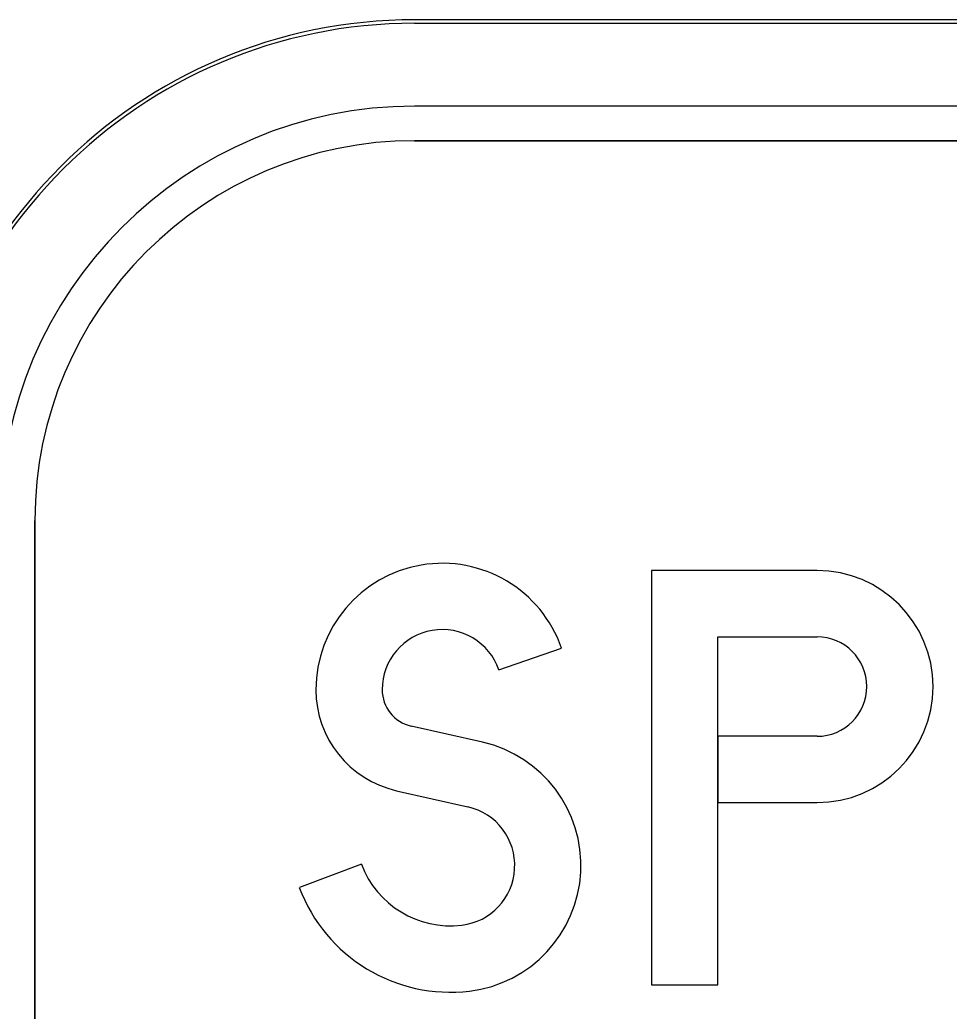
# Model space of a CAD drawing. Extents: x 0 to 770, y 0 to 495.
# Drawn here: x 450.91 to 474.32, y 111.37 to 136.33 of the extents above; entities that cross this region are included whole.
import ezdxf

# ---------------------------------------------------------------- set-up
doc = ezdxf.new("R2010")
doc.units = 0
for name, color, linetype in [('GSBWFill', 7, 'Continuous'), ('GSColorFill', 7, 'Continuous'), ('GSOutline', 7, 'Continuous')]:
    doc.layers.add(name, color=color, linetype=linetype)

msp = doc.modelspace()

# ---------------------------------------------------------------- linework, layer by layer
at = {"layer": 'GSBWFill'}
for p, q in [((519.099, 136.335), (460.853, 136.335)), ((519.099, 134.161), (460.853, 134.161)), ((460.853, 133.292), (519.099, 133.292)), ((451.29, 65.482), (451.29, 123.729)), ((468.486, 120.799), (470.989, 120.799)), ((462.977, 119.965), (464.554, 120.513)), ((462.566, 118.144), (460.766, 118.554)), ((460.396, 116.926), (462.196, 116.517)), ((459.511, 115.076), (457.949, 114.488))]:
    msp.add_line(p, q, dxfattribs=at)
for points in [[(470.989, 122.469), (466.816, 122.469), (466.816, 112.036), (468.486, 112.036), (468.486, 120.799)], [(470.989, 118.296), (468.486, 118.296), (468.486, 116.627), (470.989, 116.627)]]:
    msp.add_lwpolyline(points, dxfattribs=at)
for centre, radius, start, end in [((460.853, 123.729), 12.606, 90, 180), ((460.853, 123.729), 10.432, 90, 180), ((460.853, 123.729), 9.563, 90, 180), ((461.548, 119.469), 3.182, 19.1395, 180), ((470.989, 119.548), 2.921, 270, 90), ((461.548, 119.469), 1.513, 19.1395, 180), ((470.989, 119.548), 1.252, 270, 90), ((460.974, 119.469), 2.608, 180, 257.1915), ((460.974, 119.469), 0.939, 180, 257.1915), ((461.861, 115.042), 3.182, 276.7854, 77.1915), ((461.861, 115.042), 1.513, 276.7854, 77.1915), ((461.756, 115.922), 2.399, 200.6442, 276.7854), ((461.756, 115.922), 4.069, 200.6442, 276.7854)]:
    msp.add_arc(centre, radius, start, end, dxfattribs=at)
at = {"layer": 'GSColorFill'}
for p, q in [((519.099, 136.335), (460.853, 136.335)), ((519.099, 136.335), (460.853, 136.335)), ((460.853, 136.248), (519.099, 136.248)), ((519.099, 134.161), (460.853, 134.161)), ((460.853, 133.292), (519.099, 133.292)), ((451.29, 65.482), (451.29, 123.729)), ((468.486, 120.799), (470.989, 120.799)), ((462.977, 119.965), (464.554, 120.513)), ((462.566, 118.144), (460.766, 118.554)), ((460.396, 116.926), (462.196, 116.517)), ((459.511, 115.076), (457.949, 114.488))]:
    msp.add_line(p, q, dxfattribs=at)
for points in [[(470.989, 122.469), (466.816, 122.469), (466.816, 112.036), (468.486, 112.036), (468.486, 120.799)], [(470.989, 118.296), (468.486, 118.296), (468.486, 116.627), (470.989, 116.627)]]:
    msp.add_lwpolyline(points, dxfattribs=at)
for centre, radius, start, end in [((460.853, 123.729), 12.606, 90, 180), ((460.853, 123.729), 12.606, 90, 180), ((460.853, 123.729), 12.519, 90, 180), ((460.853, 123.729), 10.432, 90, 180), ((460.853, 123.729), 9.563, 90, 180), ((461.548, 119.469), 3.182, 19.1395, 180), ((470.989, 119.548), 2.921, 270, 90), ((461.548, 119.469), 1.513, 19.1395, 180), ((470.989, 119.548), 1.252, 270, 90), ((460.974, 119.469), 2.608, 180, 257.1915), ((460.974, 119.469), 0.939, 180, 257.1915), ((461.861, 115.042), 3.182, 276.7854, 77.1915), ((461.861, 115.042), 1.513, 276.7854, 77.1915), ((461.756, 115.922), 2.399, 200.6442, 276.7854), ((461.756, 115.922), 4.069, 200.6442, 276.7854)]:
    msp.add_arc(centre, radius, start, end, dxfattribs=at)
at = {"layer": 'GSOutline'}
for p, q in [((519.099, 136.335), (460.853, 136.335)), ((519.099, 134.161), (460.853, 134.161)), ((519.099, 133.292), (460.853, 133.292)), ((451.29, 123.729), (451.29, 65.482)), ((462.977, 119.965), (464.554, 120.513)), ((462.566, 118.144), (460.766, 118.554)), ((460.396, 116.926), (462.196, 116.517)), ((468.486, 116.627), (470.989, 116.627)), ((459.511, 115.076), (457.949, 114.488))]:
    msp.add_line(p, q, dxfattribs=at)
for points in [[(470.989, 122.469), (466.816, 122.469), (466.816, 112.036), (468.486, 112.036), (468.486, 116.627)], [(470.989, 118.296), (468.486, 118.296), (468.486, 120.799), (470.989, 120.799)]]:
    msp.add_lwpolyline(points, dxfattribs=at)
for centre, radius, start, end in [((460.853, 123.729), 12.606, 90, 180), ((460.853, 123.729), 10.432, 90, 180), ((460.853, 123.729), 9.563, 90, 180), ((461.548, 119.469), 3.182, 19.1395, 180), ((470.989, 119.548), 2.921, 270, 90), ((461.548, 119.469), 1.513, 19.1395, 180), ((470.989, 119.548), 1.252, 270, 90), ((460.974, 119.469), 2.608, 180, 257.1915), ((460.974, 119.469), 0.939, 180, 257.1915), ((461.861, 115.042), 3.182, 276.7854, 77.1915), ((461.861, 115.042), 1.513, 276.7854, 77.1915), ((461.756, 115.922), 2.399, 200.6442, 276.7854), ((461.756, 115.922), 4.069, 200.6442, 276.7854)]:
    msp.add_arc(centre, radius, start, end, dxfattribs=at)

doc.saveas('drawing.dxf')
